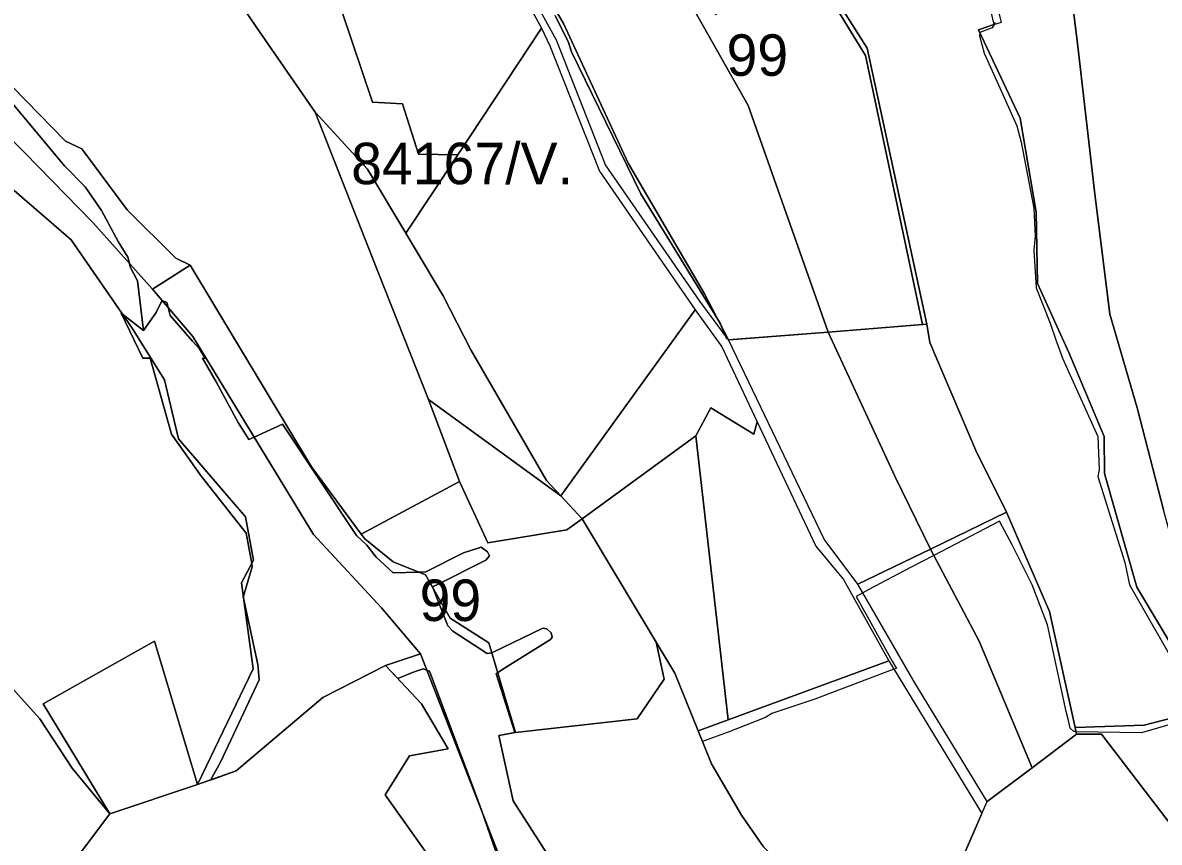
# Model space of a CAD drawing. Extents: x -477304 to -465429, y -1159113 to -1149210.
# Drawn here: x -471680.5 to -471269, y -1156175.2 to -1155878.6 of the extents above; entities that cross this region are included whole.
import ezdxf

# ---------------------------------------------------------------- set-up
doc = ezdxf.new("R2010")
doc.units = 0
for name, color, linetype in [('BPEJ_s', 7, 'Continuous'), ('PUPFL_s', 7, 'Continuous'), ('trav_porost_s', 7, 'Continuous')]:
    doc.layers.add(name, color=color, linetype=linetype)

msp = doc.modelspace()

# ---------------------------------------------------------------- linework, layer by layer
at = {"layer": 'BPEJ_s'}
for points in [[(-471395.48, -1155857.5), (-471375.32, -1155890.44), (-471354.73, -1155987.85), (-471388.88, -1155990.57), (-471424.72, -1155993.42), (-471425.03, -1155993.23), (-471425.12, -1155993.18), (-471425.67, -1155992.85), (-471426.08, -1155991.9), (-471427.6, -1155988.3), (-471428.01, -1155987.33), (-471428.61, -1155986.34), (-471456.69, -1155940.58), (-471474.43, -1155904.22), (-471481.77, -1155889.16), (-471482.83, -1155885.76), (-471487.71, -1155875.99)], [(-471487.71, -1155875.99), (-471482.83, -1155885.76), (-471481.77, -1155889.16), (-471474.43, -1155904.22), (-471456.69, -1155940.58), (-471428.61, -1155986.34), (-471428.01, -1155987.33), (-471427.6, -1155988.3), (-471426.08, -1155991.9), (-471425.67, -1155992.85), (-471425.12, -1155993.18), (-471425.03, -1155993.23), (-471424.72, -1155993.42), (-471388.88, -1155990.57), (-471354.73, -1155987.85), (-471375.32, -1155890.44), (-471395.48, -1155857.5)], [(-471328.36, -1155878.54), (-471328.76, -1155879.27), (-471329.42, -1155880.45), (-471333.88, -1155882.15), (-471333.91, -1155882.33), (-471334.09, -1155883.43), (-471332.39, -1155889.59), (-471327.17, -1155901.16), (-471320.5, -1155915.94), (-471319.01, -1155921.89), (-471314.33, -1155945.68), (-471313.91, -1155955.88), (-471314.33, -1155960.98), (-471313.48, -1155974.58), (-471308.51, -1155987.31), (-471306.47, -1155993.42), (-471303.98, -1156000), (-471291.19, -1156028.42), (-471290.76, -1156040.33), (-471291.19, -1156042.88), (-471281.41, -1156073.93), (-471279.71, -1156082.01), (-471260.57, -1156115.62)], [(-471328.36, -1155878.54), (-471328.76, -1155879.27), (-471329.42, -1155880.45), (-471333.88, -1155882.15), (-471333.91, -1155882.33), (-471334.09, -1155883.43), (-471332.39, -1155889.59), (-471327.17, -1155901.16), (-471320.5, -1155915.94), (-471319.01, -1155921.89), (-471314.33, -1155945.68), (-471313.91, -1155955.88), (-471314.33, -1155960.98), (-471313.48, -1155974.58), (-471308.51, -1155987.31), (-471306.47, -1155993.42), (-471303.98, -1156000), (-471291.19, -1156028.42), (-471290.76, -1156040.33), (-471291.19, -1156042.88), (-471281.41, -1156073.93), (-471279.71, -1156082.01), (-471260.57, -1156115.62)], [(-471483.73, -1156190.13), (-471502.89, -1156160.24), (-471508.13, -1156136.58), (-471502.28, -1156135.53), (-471509.06, -1156114.21), (-471508.48, -1156113.83), (-471506, -1156112.21), (-471489.41, -1156101.79), (-471488.77, -1156100.94), (-471489.19, -1156099.45), (-471490.68, -1156097.96), (-471492.17, -1156097.75), (-471510.61, -1156106.65), (-471510.67, -1156106.68), (-471511.52, -1156106.79), (-471512.37, -1156106.9), (-471524.71, -1156098.81), (-471526.62, -1156096.9), (-471531.87, -1156083.34), (-471532.07, -1156082.83), (-471530.03, -1156081.8), (-471512.8, -1156073.08), (-471511.52, -1156071.59), (-471512.16, -1156070.1), (-471514.5, -1156068.4), (-471520.88, -1156070.53), (-471534.49, -1156077.33), (-471537.12, -1156077.43), (-471546.4, -1156077.76), (-471552.57, -1156072.02), (-471555.89, -1156067.71), (-471559.59, -1156064.15), (-471586.46, -1156023.94), (-471596.7, -1156028.56), (-471598.63, -1156029.43), (-471601.03, -1156025.61), (-471602.34, -1156023.53), (-471610.42, -1156008.64), (-471615.43, -1156000), (-471614.42, -1156000), (-471615.64, -1155998.05), (-471616.48, -1155996.7), (-471618.99, -1155993.88), (-471627.1, -1155984.57), (-471627.89, -1155981.67), (-471628.38, -1155979.89), (-471629.91, -1155979.32), (-471629.99, -1155979.29), (-471630.08, -1155979.25), (-471632.2, -1155983.5), (-471636.81, -1155990), (-471639, -1155972.03), (-471641.55, -1155966.93), (-471641.83, -1155965.8), (-471642.4, -1155963.53), (-471645.99, -1155957.8), (-471651.96, -1155946.53), (-471657.91, -1155938.03), (-471665.35, -1155930.38), (-471695.31, -1155894.69)], [(-471695.31, -1155894.69), (-471665.35, -1155930.38), (-471657.91, -1155938.03), (-471651.96, -1155946.53), (-471645.99, -1155957.8), (-471642.4, -1155963.53), (-471641.83, -1155965.8), (-471641.55, -1155966.93), (-471639, -1155972.03), (-471636.81, -1155990)], [(-471503.87, -1156193.88), (-471514.43, -1156163.61), (-471516.63, -1156157.3), (-471533.22, -1156113.28), (-471534.17, -1156112.93), (-471535.56, -1156112.43), (-471538.75, -1156113.49), (-471544.62, -1156116.01), (-471549.11, -1156111.23), (-471571.83, -1156122.87), (-471603.2, -1156149.41), (-471612.56, -1156152.69), (-471608.93, -1156146.24), (-471594.89, -1156116.47), (-471595.23, -1156112.07), (-471595.32, -1156110.94), (-471600.51, -1156086.85), (-471600.64, -1156086.27), (-471600.6, -1156086.16), (-471597.38, -1156075.6), (-471597.6, -1156074.36), (-471599.57, -1156063.3), (-471615.74, -1156042.88), (-471626.58, -1156027.57), (-471634.36, -1156000), (-471634.91, -1156000), (-471636.25, -1156000), (-471637.04, -1156000), (-471644.81, -1155983.78), (-471644.37, -1155984.12), (-471636.81, -1155990), (-471632.2, -1155983.5), (-471630.08, -1155979.25), (-471629.99, -1155979.29), (-471629.91, -1155979.32), (-471628.38, -1155979.89), (-471627.89, -1155981.67), (-471627.1, -1155984.57), (-471618.99, -1155993.88), (-471616.48, -1155996.7), (-471615.64, -1155998.05), (-471614.42, -1156000), (-471615.43, -1156000), (-471610.42, -1156008.64), (-471602.34, -1156023.53), (-471601.03, -1156025.61), (-471598.63, -1156029.43), (-471596.7, -1156028.56), (-471586.46, -1156023.94), (-471559.59, -1156064.15), (-471555.89, -1156067.71), (-471552.57, -1156072.02), (-471546.4, -1156077.76), (-471537.12, -1156077.43), (-471534.49, -1156077.33), (-471520.88, -1156070.53), (-471514.5, -1156068.4), (-471512.16, -1156070.1), (-471511.52, -1156071.59), (-471512.8, -1156073.08), (-471530.03, -1156081.8), (-471532.07, -1156082.83), (-471531.87, -1156083.34), (-471526.62, -1156096.9), (-471524.71, -1156098.81), (-471512.37, -1156106.9), (-471511.52, -1156106.79), (-471510.67, -1156106.68), (-471510.61, -1156106.65), (-471492.17, -1156097.75), (-471490.68, -1156097.96), (-471489.19, -1156099.45), (-471488.77, -1156100.94), (-471489.41, -1156101.79), (-471506, -1156112.21), (-471508.48, -1156113.83), (-471509.06, -1156114.21), (-471502.28, -1156135.53), (-471508.13, -1156136.58), (-471502.89, -1156160.24), (-471483.73, -1156190.13)], [(-471636.81, -1155990), (-471644.37, -1155984.12), (-471644.81, -1155983.78), (-471637.04, -1156000), (-471636.25, -1156000), (-471634.91, -1156000), (-471634.36, -1156000), (-471626.58, -1156027.57), (-471615.74, -1156042.88), (-471599.57, -1156063.3), (-471597.6, -1156074.36), (-471597.38, -1156075.6), (-471600.6, -1156086.16), (-471600.64, -1156086.27), (-471600.51, -1156086.85), (-471595.32, -1156110.94), (-471595.23, -1156112.07), (-471594.89, -1156116.47), (-471608.93, -1156146.24), (-471612.56, -1156152.69), (-471603.2, -1156149.41), (-471571.83, -1156122.87), (-471549.11, -1156111.23), (-471544.62, -1156116.01), (-471538.75, -1156113.49), (-471535.56, -1156112.43), (-471534.17, -1156112.93), (-471533.22, -1156113.28), (-471516.63, -1156157.3), (-471514.43, -1156163.61), (-471503.87, -1156193.88)], [(-471251.36, -1156128.62), (-471275.45, -1156135.61), (-471299.09, -1156135.2), (-471299.5, -1156135.19), (-471299.91, -1156135.18), (-471301.19, -1156133.91), (-471301.88, -1156131.15), (-471302.67, -1156127.95), (-471309.48, -1156096.47), (-471315.01, -1156082.01), (-471322.24, -1156067.55), (-471326.83, -1156058.97), (-471350.59, -1156071.4), (-471359.08, -1156075.84), (-471374.14, -1156083.71), (-471376.27, -1156084.93), (-471378.72, -1156086.33), (-471365.63, -1156109.66), (-471364.15, -1156112.29), (-471365.05, -1156112.63), (-471393.7, -1156123.48), (-471409.23, -1156128.59), (-471411.57, -1156130.08), (-471425.08, -1156135.43), (-471434.35, -1156138.73), (-471431.07, -1156146.79), (-471420.22, -1156165.45), (-471412.31, -1156176.84)], [(-471251.36, -1156128.62), (-471275.45, -1156135.61), (-471299.09, -1156135.2), (-471299.5, -1156135.19), (-471299.91, -1156135.18), (-471301.19, -1156133.91), (-471301.88, -1156131.15), (-471302.67, -1156127.95), (-471309.48, -1156096.47), (-471315.01, -1156082.01), (-471322.24, -1156067.55), (-471326.83, -1156058.97), (-471350.59, -1156071.4), (-471359.08, -1156075.84), (-471374.14, -1156083.71), (-471376.27, -1156084.93), (-471378.72, -1156086.33), (-471365.63, -1156109.66), (-471364.15, -1156112.29), (-471365.05, -1156112.63)], [(-471365.05, -1156112.63), (-471393.7, -1156123.48), (-471409.23, -1156128.59), (-471411.57, -1156130.08), (-471425.08, -1156135.43), (-471434.35, -1156138.73), (-471431.07, -1156146.79), (-471420.22, -1156165.45), (-471412.31, -1156176.84), (-471382.35, -1156205.67), (-471354.56, -1156237.33), (-471355.66, -1156240.3), (-471353.51, -1156242.8), (-471353.4, -1156243.24), (-471353.29, -1156243.65), (-471356.27, -1156251.3), (-471356.35, -1156251.48), (-471357.65, -1156254.43), (-471359.18, -1156257.91), (-471337.55, -1156276.19), (-471324.16, -1156286.18), (-471269.92, -1156331.06), (-471251.21, -1156345.73)]]:
    msp.add_lwpolyline(points, dxfattribs=at)
at = {"layer": 'PUPFL_s'}
for points in [[(-471451.81, -1155612.85), (-471413.03, -1155654.56), (-471402.01, -1155668.31), (-471374.26, -1155703.06), (-471366.44, -1155712.5), (-471363.97, -1155723.39), (-471361.18, -1155736.61), (-471352.28, -1155750.27), (-471321.82, -1155797.02), (-471302.86, -1155851.34), (-471298.69, -1155885.02), (-471292.42, -1155939.56), (-471286.83, -1155984.06), (-471277.02, -1156018.04), (-471267.43, -1156054.89)], [(-471257.87, -1156115.02), (-471277.1, -1156082.86), (-471288.78, -1156041.76), (-471288.93, -1156028.33), (-471301.66, -1155997.94), (-471313, -1155973.03), (-471313.55, -1155947.19), (-471319.28, -1155913.14), (-471334.47, -1155881.16), (-471328.89, -1155879.31), (-471326.14, -1155878.42), (-471334.74, -1155843.82), (-471349.92, -1155812.44), (-471362.65, -1155790.04), (-471381.45, -1155760.19), (-471375.3, -1155732.9), (-471378.13, -1155720.27), (-471409.98, -1155691.83), (-471449.45, -1155641.75), (-471465.75, -1155619.26)], [(-471693.88, -1155892.09), (-471664.97, -1155921.52), (-471659.06, -1155924.3), (-471642.64, -1155946.35), (-471625.08, -1155963.87), (-471619.83, -1155966.31), (-471633.56, -1155975.07), (-471655.11, -1155950.92), (-471679.96, -1155925.52), (-471709.73, -1155895.97)], [(-471709.73, -1155895.97), (-471679.96, -1155925.52), (-471655.11, -1155950.92), (-471633.56, -1155975.07), (-471618.91, -1155992.13), (-471575.2, -1156063.82), (-471550.58, -1156090.34), (-471536.49, -1156106.98), (-471549.11, -1156111.23), (-471571.83, -1156122.87), (-471603.2, -1156149.41), (-471617.22, -1156154.32), (-471597.01, -1156112.43), (-471601.27, -1156081.31), (-471596.97, -1156073.16), (-471599.8, -1156057.43), (-471624.14, -1156029.23), (-471629.21, -1156007.87), (-471641.16, -1155988.78), (-471662.92, -1155957.21), (-471692.65, -1155931.68)], [(-471692.65, -1155931.68), (-471662.92, -1155957.21), (-471641.16, -1155988.78), (-471629.21, -1156007.87), (-471624.14, -1156029.23), (-471599.8, -1156057.43), (-471596.97, -1156073.16), (-471601.27, -1156081.31), (-471597.01, -1156112.43), (-471617.22, -1156154.32), (-471632.82, -1156102.42), (-471673.04, -1156125.14), (-471648.9, -1156164.87), (-471662.61, -1156148.42), (-471674.34, -1156130.5), (-471688.72, -1156114.66)], [(-471503.08, -1156192.74), (-471536.49, -1156106.98), (-471550.58, -1156090.34), (-471575.2, -1156063.82), (-471618.91, -1155992.13), (-471633.56, -1155975.07), (-471619.83, -1155966.31), (-471575.95, -1156039.3), (-471558, -1156063.73), (-471556.65, -1156065.37), (-471546.39, -1156073.69), (-471534.71, -1156078.4), (-471525.69, -1156094.11), (-471511.69, -1156103.04), (-471502.03, -1156135.49), (-471508.13, -1156136.58), (-471502.89, -1156160.24), (-471483.73, -1156190.13)], [(-471261.42, -1156173.22), (-471289.86, -1156136.08), (-471298.89, -1156136.11), (-471299.44, -1156133.63), (-471274.47, -1156132.85), (-471249.19, -1156126.38)], [(-471180.88, -1156342.37), (-471339.94, -1156180.31), (-471333.16, -1156164.81), (-471331.27, -1156160.47), (-471314.98, -1156148.23), (-471298.89, -1156136.11), (-471289.86, -1156136.08), (-471261.42, -1156173.22)]]:
    msp.add_lwpolyline(points, dxfattribs=at)
for points in [[(-471297.6, -1155752.45), (-471296.48, -1155752.56), (-471280.11, -1155748.53), (-471218.27, -1155734.79), (-471210, -1155735.43), (-471205.07, -1155769.96), (-471190.45, -1155819.3), (-471178.61, -1155865.59), (-471167.57, -1155900.46), (-471158.43, -1155939.27), (-471214.34, -1156011.93), (-471262.2, -1156074.12), (-471263.64, -1156068.5), (-471267.43, -1156054.89), (-471277.02, -1156018.04), (-471286.83, -1155984.06), (-471292.42, -1155939.56), (-471298.69, -1155885.02), (-471302.86, -1155851.34), (-471321.82, -1155797.02), (-471352.28, -1155750.27), (-471327.49, -1155750.42)], [(-471335.34, -1156033.41), (-471352.09, -1155994.3), (-471353.16, -1155987.73), (-471374.67, -1155887.84), (-471394.18, -1155857.04), (-471413.11, -1155829.21), (-471384.16, -1155760.21), (-471354.92, -1155809.63), (-471336.18, -1155847.61), (-471328.89, -1155879.31), (-471334.47, -1155881.16), (-471319.28, -1155913.14), (-471313.55, -1155947.19), (-471313, -1155973.03), (-471301.66, -1155997.94), (-471288.93, -1156028.33), (-471288.78, -1156041.76), (-471277.1, -1156082.86), (-471257.87, -1156115.02), (-471249.19, -1156126.38), (-471274.47, -1156132.85), (-471299.44, -1156133.63), (-471308.75, -1156091.69), (-471324.31, -1156055.79)], [(-471542.96, -1155907.98), (-471537.24, -1155926.23), (-471522.95, -1155926.39), (-471541.82, -1155954.79), (-471555.63, -1155931.64), (-471574.64, -1155910.94), (-471595.92, -1155880.09), (-471608.03, -1155862.31), (-471600.12, -1155856.44), (-471587.86, -1155847.33), (-471607.02, -1155789.83), (-471583.99, -1155799.26), (-471568.1, -1155848.26), (-471565.11, -1155874.09), (-471553.9, -1155907.41)], [(-471522.95, -1155926.39), (-471537.24, -1155926.23), (-471542.96, -1155907.98), (-471553.9, -1155907.41), (-471565.11, -1155874.09), (-471568.1, -1155848.26), (-471583.99, -1155799.26), (-471573.22, -1155804.25), (-471560.16, -1155812.17), (-471535.33, -1155834.28), (-471515.41, -1155838.95), (-471492.63, -1155880.64)], [(-471417.82, -1155908.62), (-471388.88, -1155990.57), (-471424.93, -1155993.44), (-471433.61, -1155976.72), (-471461.29, -1155929.44), (-471484.64, -1155878.87), (-471505.93, -1155842.38), (-471523.31, -1155814.78), (-471522.19, -1155813), (-471527.72, -1155803.63), (-471486.73, -1155801.03), (-471477.79, -1155803.85), (-471440.8, -1155867.9)], [(-471461.29, -1155929.44), (-471433.61, -1155976.72), (-471424.93, -1155993.44), (-471435.34, -1155979.44), (-471469.48, -1155930.1), (-471487.27, -1155884.9), (-471514.03, -1155836.35), (-471533.79, -1155831.65), (-471523.31, -1155814.78), (-471505.93, -1155842.38), (-471484.64, -1155878.87)], [(-471353.16, -1155987.73), (-471388.88, -1155990.57), (-471417.82, -1155908.62), (-471440.8, -1155867.9), (-471429.44, -1155875.69), (-471422.66, -1155866.46), (-471425.66, -1155863.43), (-471423.1, -1155861.12), (-471418.37, -1155865.63), (-471394.18, -1155857.04), (-471374.67, -1155887.84)], [(-471490.87, -1156044.26), (-471518.19, -1155996.98), (-471528.29, -1155977.46), (-471541.82, -1155954.79), (-471522.95, -1155926.39), (-471492.63, -1155880.64), (-471489.62, -1155887.05), (-471471.71, -1155932.34), (-471437.07, -1155982.51), (-471485.63, -1156049.87)], [(-471490.87, -1156044.26), (-471485.63, -1156049.87), (-471533.54, -1156015), (-471553.67, -1155964.04), (-471574.64, -1155910.94), (-471555.63, -1155931.64), (-471541.82, -1155954.79), (-471528.29, -1155977.46), (-471518.19, -1155996.98)], [(-471437.07, -1155982.51), (-471427.32, -1155995.92), (-471414.53, -1156023.06), (-471415.82, -1156027.5), (-471431.35, -1156018.02), (-471436.75, -1156028.17), (-471477.87, -1156058.18), (-471485.63, -1156049.87)], [(-471522.29, -1156044.62), (-471533.54, -1156015), (-471485.63, -1156049.87), (-471477.87, -1156058.18), (-471483.45, -1156062.21), (-471512.08, -1156066.81)], [(-471415.82, -1156027.5), (-471414.53, -1156023.06), (-471393.34, -1156068.02), (-471383.3, -1156080.12), (-471366.91, -1156109.59), (-471425.09, -1156130.96), (-471436.75, -1156028.17), (-471431.35, -1156018.02)], [(-471477.87, -1156058.18), (-471436.75, -1156028.17), (-471425.09, -1156130.96), (-471435.9, -1156134.93), (-471444.43, -1156113.98), (-471451.09, -1156102.86)], [(-471534.71, -1156078.4), (-471546.39, -1156073.69), (-471556.65, -1156065.37), (-471558, -1156063.73), (-471522.29, -1156044.62), (-471512.08, -1156066.81), (-471483.45, -1156062.21), (-471477.87, -1156058.18), (-471451.09, -1156102.86), (-471448.22, -1156116.24), (-471458.04, -1156130.52), (-471502.03, -1156135.49), (-471511.69, -1156103.04), (-471525.69, -1156094.11)], [(-471314.98, -1156148.23), (-471334.22, -1156102.42), (-471351.79, -1156069.12), (-471324.31, -1156055.79), (-471308.75, -1156091.69), (-471299.44, -1156133.63), (-471298.89, -1156136.11)], [(-471331.27, -1156160.47), (-471357.48, -1156117.5), (-471378.05, -1156081.86), (-471351.79, -1156069.12), (-471334.22, -1156102.42), (-471314.98, -1156148.23)], [(-471453.48, -1156348.67), (-471511.54, -1156287), (-471511.39, -1156282.12), (-471512.53, -1156209.7), (-471549.23, -1156158.04), (-471540.45, -1156143.89), (-471526.4, -1156141.4), (-471536.09, -1156125.11), (-471549.11, -1156111.23), (-471536.49, -1156106.98), (-471503.08, -1156192.74), (-471444.72, -1156260.91), (-471428.79, -1156276.96), (-471388.89, -1156312.41), (-471418.44, -1156369.64), (-471424.32, -1156381.04)], [(-471435.9, -1156134.93), (-471425.09, -1156130.96), (-471366.91, -1156109.59), (-471333.16, -1156164.81), (-471339.94, -1156180.31), (-471344.12, -1156190.41), (-471354.56, -1156237.33), (-471382.35, -1156205.67), (-471412.31, -1156176.84), (-471420.22, -1156165.45), (-471431.07, -1156146.79)]]:
    msp.add_lwpolyline(points, close=True, dxfattribs=at)
at = {"layer": 'trav_porost_s'}
for points in [[(-471721.37, -1155847.36), (-471740.65, -1155793.34), (-471726.52, -1155792.28), (-471729.64, -1155787.84), (-471679.54, -1155778.18), (-471672.97, -1155764.87), (-471626.35, -1155873.67), (-471608.03, -1155862.31), (-471595.92, -1155880.09), (-471574.64, -1155910.94), (-471553.67, -1155964.04), (-471533.54, -1156015), (-471522.29, -1156044.62), (-471558, -1156063.73), (-471575.95, -1156039.3), (-471619.83, -1155966.31), (-471625.08, -1155963.87), (-471642.64, -1155946.35), (-471659.06, -1155924.3), (-471664.97, -1155921.52), (-471693.88, -1155892.09)], [(-471390.36, -1156065.54), (-471424.93, -1155993.44), (-471388.88, -1155990.57), (-471364.67, -1156042.7), (-471351.79, -1156069.12), (-471378.05, -1156081.86)], [(-471364.67, -1156042.7), (-471388.88, -1155990.57), (-471353.16, -1155987.73), (-471352.09, -1155994.3), (-471335.34, -1156033.41), (-471324.31, -1156055.79), (-471351.79, -1156069.12)], [(-471714.26, -1156082.35), (-471699.45, -1156099.42), (-471688.72, -1156114.66), (-471674.34, -1156130.5), (-471662.61, -1156148.42), (-471648.9, -1156164.87), (-471677.91, -1156203.37), (-471764.35, -1156123.95), (-471752.06, -1156101.48), (-471750.83, -1156076.14), (-471740.76, -1156058.68), (-471730.99, -1156069.09)], [(-471632.82, -1156102.42), (-471617.22, -1156154.32), (-471648.9, -1156164.87), (-471673.04, -1156125.14)], [(-471677.91, -1156203.37), (-471648.9, -1156164.87), (-471617.22, -1156154.32), (-471603.2, -1156149.41), (-471571.83, -1156122.87), (-471549.11, -1156111.23), (-471536.09, -1156125.11), (-471526.4, -1156141.4), (-471540.45, -1156143.89), (-471549.23, -1156158.04), (-471512.53, -1156209.7), (-471511.39, -1156282.12), (-471544.41, -1156258.14), (-471549.26, -1156250.98), (-471552.33, -1156257.51), (-471558.31, -1156256.46), (-471595.74, -1156261.06), (-471638.33, -1156242.86)]]:
    msp.add_lwpolyline(points, close=True, dxfattribs=at)
msp.add_lwpolyline([(-471483.73, -1156190.13), (-471502.89, -1156160.24), (-471508.13, -1156136.58), (-471502.03, -1156135.49), (-471458.04, -1156130.52), (-471448.22, -1156116.24), (-471451.09, -1156102.86), (-471444.43, -1156113.98), (-471435.9, -1156134.93), (-471431.07, -1156146.79), (-471420.22, -1156165.45), (-471412.31, -1156176.84)], dxfattribs=at)

# ---------------------------------------------------------------- texts
at = {"layer": 'BPEJ_s'}
for s, p in [('99', (-471425.65, -1155897.84)), ('84167/V.', (-471561.58, -1155937.07)), ('99', (-471536.8, -1156095.13))]:
    msp.add_text(s, height=15, dxfattribs=at).set_placement(p)

doc.saveas('drawing.dxf')
